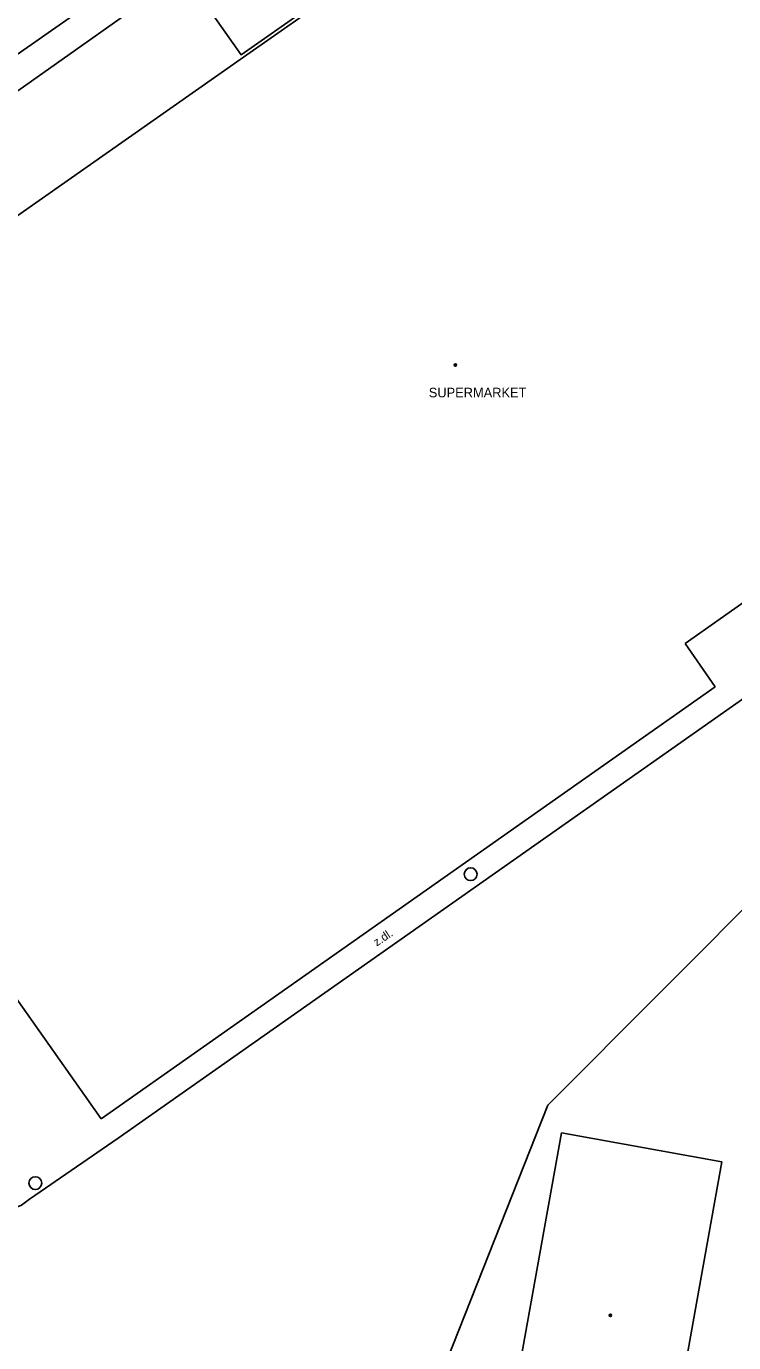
# Model space of a CAD drawing. Extents: x -596229 to -595156, y -1161237 to -1159376.
# Drawn here: x -596006.9 to -595951.6, y -1160193.2 to -1160090.3 of the extents above; entities that cross this region are included whole.
import ezdxf

# ---------------------------------------------------------------- set-up
doc = ezdxf.new("R2010")
doc.units = 0
for name, color, linetype in [('Level 27', 7, 'Continuous'), ('Level 39', 7, 'Continuous'), ('TM - budovy zdene_ betonove - VP', 7, 'Continuous'), ('TM - chodniky - VP', 7, 'Continuous'), ('TM - plot drateny_ kovovy - VP', 7, 'Continuous'), ('TM - popis objektu', 7, 'Continuous'), ('TM - popis povrchu', 7, 'Continuous'), ('TM - rozhrani ploch obecne - VP', 7, 'Continuous')]:
    doc.layers.add(name, color=color, linetype=linetype)

msp = doc.modelspace()

# ---------------------------------------------------------------- linework, layer by layer
at = {"layer": 'Level 27'}
for centre in [(-595972.15, -1160156.6), (-596006.19, -1160180.76)]:
    msp.add_circle(centre, 0.5, dxfattribs=at)
at = {"layer": 'Level 39'}
for centre, radius in [((-595973.34, -1160116.79), 0.09), ((-595973.34, -1160116.79), 0.0398), ((-595961.22, -1160191.1), 0.09), ((-595961.22, -1160191.1), 0.0398)]:
    msp.add_circle(centre, radius, dxfattribs=at)
at = {"layer": 'TM - budovy zdene_ betonove - VP'}
for points in [[(-595990.18, -1160092.89), (-595982.12, -1160087.24)], [(-596010.9, -1160107.42), (-595990.18, -1160092.89)], [(-595944.42, -1160130.84), (-595955.38, -1160138.55)], [(-595955.38, -1160138.55), (-595953.03, -1160141.96)], [(-595953.03, -1160141.96), (-596001.03, -1160175.74)], [(-596001.03, -1160175.74), (-596021.64, -1160146.54)], [(-595969.93, -1160204.12), (-595965.03, -1160176.82)], [(-595965.03, -1160176.82), (-595952.51, -1160179.09)], [(-595952.51, -1160179.09), (-595954.75, -1160191.6)], [(-595954.75, -1160191.6), (-595957.38, -1160206.37)]]:
    msp.add_lwpolyline(points, dxfattribs=at)
at = {"layer": 'TM - chodniky - VP'}
for points in [[(-596019.47, -1160097.45), (-596018.86, -1160097.65), (-596017.59, -1160097.86), (-596016.3, -1160097.82), (-596015.05, -1160097.52), (-596014.45, -1160097.28), (-596000.51, -1160087.53), (-596000.64, -1160087.34)], [(-595940.97, -1160135.93), (-595999.72, -1160177.25), (-596006.64, -1160182.01)], [(-596006.64, -1160182.01), (-596007.28, -1160182.49), (-596008.02, -1160182.8), (-596008.81, -1160182.9), (-596009.61, -1160182.8), (-596020.48, -1160178.95)]]:
    msp.add_lwpolyline(points, dxfattribs=at)
at = {"layer": 'TM - plot drateny_ kovovy - VP'}
for points in [[(-595966.1, -1160174.65), (-595948.28, -1160156.79)], [(-595979.53, -1160208.59), (-595966.1, -1160174.65)]]:
    msp.add_lwpolyline(points, dxfattribs=at)
at = {"layer": 'TM - rozhrani ploch obecne - VP'}
for points in [[(-596015.17, -1160101.33), (-596015.44, -1160100.91), (-596008, -1160095.64), (-595994.57, -1160086.15)], [(-595982.27, -1160087.03), (-595990.1, -1160092.52), (-595994.16, -1160086.74), (-595994.57, -1160086.15)]]:
    msp.add_lwpolyline(points, dxfattribs=at)

# ---------------------------------------------------------------- texts
at = {"layer": 'TM - popis objektu'}
msp.add_text('SUPERMARKET', height=0.75, dxfattribs=at).set_placement((-595975.42, -1160119.31))
at = {"layer": 'TM - popis povrchu'}
msp.add_text('z.dl.', height=0.65, rotation=33.48, dxfattribs=at).set_placement((-595979.49, -1160162.26))

doc.saveas('drawing.dxf')
